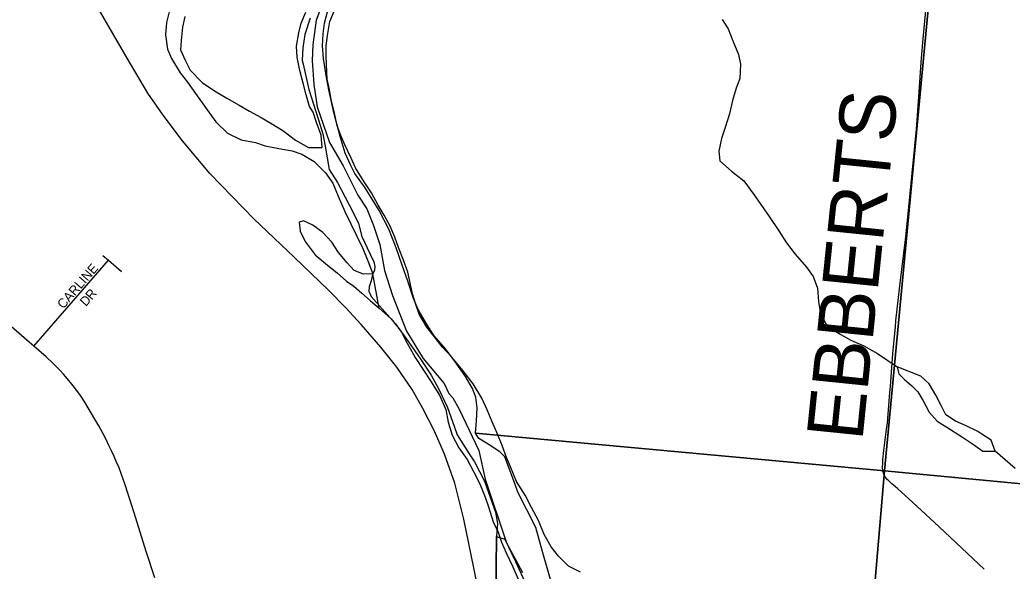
# Model space of a CAD drawing. Extents: x 0 to 680, y 0 to 440.
# Drawn here: x 499.3 to 517.02, y 266.81 to 276.66 of the extents above; entities that cross this region are included whole.
import ezdxf

# ---------------------------------------------------------------- set-up
doc = ezdxf.new("R2010")
doc.units = 0
for name, color, linetype in [('GM_X_County_Road', 7, 'Continuous'), ('GM_X_County_Road_Text', 7, 'Continuous'), ('GM_X_Major_River', 7, 'Continuous'), ('GM_X_Minor_Lake', 7, 'Continuous'), ('GM_X_Minor_River', 7, 'Continuous'), ('GM_X_Rail_Line', 7, 'Continuous'), ('GM_X_Section', 7, 'Continuous'), ('GM_X_Township', 7, 'Continuous'), ('GM_X_Township_Subdivision', 7, 'Continuous'), ('GM_X_Township_Subdivision_Text', 7, 'Continuous')]:
    doc.layers.add(name, color=color, linetype=linetype)

msp = doc.modelspace()

# ---------------------------------------------------------------- linework, layer by layer
at = {"layer": 'GM_X_County_Road'}
for points in [[(516.521, 266.844), (515.722, 267.6), (515.32, 267.972), (515.176, 268.101), (514.974, 268.283), (514.94, 268.313), (514.898, 268.349), (514.877, 268.368), (514.856, 268.386), (514.83, 268.41), (514.813, 268.426), (514.797, 268.443), (514.779, 268.465), (514.758, 268.494), (514.746, 268.513), (514.733, 268.536), (514.723, 268.563), (514.716, 268.591), (514.713, 268.614), (514.71, 268.654), (514.71, 268.678), (514.711, 268.718), (514.713, 268.751), (514.716, 268.799), (514.733, 268.964), (514.781, 269.344), (514.794, 269.459), (514.841, 270.001), (514.849, 270.108), (514.872, 270.45), (514.891, 270.694), (514.937, 271.173), (514.948, 271.283), (515.018, 271.905), (515.125, 272.785), (515.203, 273.555), (515.312, 274.704), (515.358, 275.283), (515.393, 275.815), (515.406, 275.977), (515.435, 276.32), (515.505, 277.083)], [(499.544, 270.829), (499.46, 270.903), (498.964, 271.333), (498.337, 271.88), (497.959, 272.213), (497.48, 272.642)], [(501.705, 266.691), (501.555, 267.16), (501.336, 267.849), (501.171, 268.37), (501.113, 268.535), (501.067, 268.653), (501.024, 268.758), (500.981, 268.857), (500.94, 268.948), (500.887, 269.057), (500.837, 269.16), (500.776, 269.277), (500.706, 269.404), (500.638, 269.527), (500.457, 269.826), (500.367, 269.963), (500.249, 270.12), (500.145, 270.246), (500.076, 270.326), (500.007, 270.4), (499.892, 270.517), (499.765, 270.637), (499.544, 270.829)]]:
    msp.add_lwpolyline(points, dxfattribs=at)
at = {"layer": 'GM_X_Major_River'}
msp.add_line((505.717, 271.509), (505.603, 272.119), dxfattribs=at)
for points in [[(501.983, 276.874), (501.914, 276.614), (501.898, 276.393), (501.935, 276.139), (502.006, 275.971), (502.157, 275.715), (502.289, 275.546), (502.433, 275.343), (502.644, 275.053), (502.795, 274.837), (503.006, 274.634), (503.252, 274.517), (503.506, 274.467), (503.679, 274.411), (503.925, 274.361), (504.159, 274.318), (504.332, 274.262), (504.551, 274.126), (504.756, 273.929), (504.887, 273.74), (504.985, 273.511), (505.102, 273.236), (505.422, 272.576), (505.513, 272.355), (505.603, 272.119)], [(504.535, 275.009), (504.469, 275.11), (504.411, 275.318), (504.36, 275.526), (504.296, 275.754), (504.252, 275.995), (504.241, 276.189), (504.277, 276.43), (504.319, 276.603), (504.402, 276.796)], [(509.31, 266.789), (509.098, 266.899), (508.919, 267.075), (508.788, 267.244), (508.663, 267.466), (508.559, 267.715), (508.435, 267.944), (508.324, 268.166), (508.166, 268.409), (508.063, 268.671), (507.991, 268.839), (507.913, 269.054), (507.835, 269.242), (507.731, 269.477), (507.647, 269.693), (507.549, 269.901), (507.392, 270.157), (507.207, 270.394), (507.016, 270.63), (506.845, 270.813), (506.706, 270.995), (506.568, 271.171), (506.43, 271.4), (506.372, 271.574), (506.308, 271.763), (506.276, 271.93), (506.225, 272.151), (506.148, 272.366), (506.063, 272.595), (505.992, 272.776), (505.914, 272.971), (505.803, 273.167), (505.698, 273.349), (505.58, 273.571), (505.449, 273.766), (505.292, 274.016), (505.213, 274.191), (505.102, 274.426), (505.031, 274.594), (504.966, 274.769), (504.909, 275.024), (504.858, 275.238), (504.827, 275.413), (504.789, 275.6), (504.772, 275.855), (504.767, 276.029), (504.769, 276.196), (504.791, 276.383), (504.834, 276.63), (504.91, 276.816)], [(502.242, 276.717), (502.2, 276.53), (502.177, 276.29), (502.168, 276.122), (502.247, 275.941), (502.338, 275.759), (502.556, 275.536), (502.801, 275.372), (502.994, 275.262), (503.213, 275.133), (503.399, 275.03), (503.605, 274.914), (503.777, 274.811), (503.996, 274.681), (504.221, 274.511), (504.454, 274.381), (504.694, 274.378), (504.677, 274.599), (504.593, 274.827), (504.535, 275.009)], [(505.603, 272.119), (505.436, 272.115), (505.27, 272.184), (505.145, 272.319), (504.986, 272.502), (504.868, 272.69), (504.71, 272.86), (504.531, 272.989), (504.365, 273.071), (504.284, 273.046), (504.303, 272.885), (504.394, 272.697), (504.572, 272.46), (504.79, 272.277), (504.962, 272.141), (505.134, 271.992), (505.26, 271.903), (505.406, 271.774), (505.558, 271.638), (505.717, 271.509)], [(505.717, 271.509), (505.928, 271.319), (506.106, 271.09), (506.217, 270.881), (506.361, 270.625), (506.506, 270.403), (506.63, 270.207), (506.794, 269.951), (506.905, 269.695), (506.949, 269.474), (507.02, 269.239), (507.138, 269.01), (507.289, 268.801), (507.4, 268.592), (507.511, 268.37), (507.608, 268.128), (507.667, 267.96), (507.75, 267.692), (507.842, 267.503), (507.9, 267.329), (507.984, 267.134), (508.102, 266.885), (508.199, 266.663)]]:
    msp.add_lwpolyline(points, dxfattribs=at)
at = {"layer": 'GM_X_Minor_Lake'}
for points in [[(514.967, 270.458), (514.999, 270.337), (515.098, 270.235), (515.231, 270.12), (515.336, 270.012), (515.435, 269.85), (515.539, 269.648), (515.684, 269.486), (515.857, 269.383), (516.136, 269.206), (516.335, 269.07), (516.5, 268.954), (516.627, 268.953), (516.721, 268.952)], [(516.721, 268.952), (516.65, 269.147), (516.55, 269.215), (516.397, 269.31), (516.205, 269.406), (516.012, 269.489), (515.84, 269.604), (515.761, 269.759), (515.663, 269.954), (515.539, 270.156), (515.393, 270.292), (514.967, 270.458)]]:
    msp.add_lwpolyline(points, dxfattribs=at)
at = {"layer": 'GM_X_Minor_River'}
for points in [[(511.846, 276.668), (511.95, 276.5), (512.035, 276.285), (512.132, 276.043), (512.17, 275.868), (512.161, 275.614), (512.092, 275.441), (512.029, 275.221), (511.973, 274.981), (511.896, 274.735), (511.834, 274.542), (511.784, 274.315), (511.802, 274.141), (512.008, 273.958), (512.233, 273.781), (512.41, 273.538), (512.535, 273.363), (512.68, 273.147), (512.857, 272.891), (512.995, 272.675), (513.146, 272.473), (513.351, 272.243), (513.469, 272.074), (513.547, 271.866), (513.564, 271.625), (513.602, 271.404), (513.726, 271.182), (513.965, 271.038), (514.144, 270.936), (514.377, 270.833), (514.616, 270.696), (514.967, 270.458)], [(517.078, 268.646), (516.721, 268.952)]]:
    msp.add_lwpolyline(points, dxfattribs=at)
at = {"layer": 'GM_X_Rail_Line'}
msp.add_lwpolyline([(507.582, 265.999), (507.408, 266.867), (507.226, 267.74), (507.064, 268.379), (506.881, 268.897), (506.705, 269.308), (506.493, 269.714), (506.303, 270.057), (506.031, 270.456), (505.746, 270.813), (505.395, 271.217), (505.12, 271.515), (504.808, 271.83), (504.197, 272.42), (503.477, 273.103), (502.69, 273.913), (502.199, 274.497), (501.854, 274.954), (501.585, 275.348), (501.21, 275.974), (496.629, 283.879)], dxfattribs=at)
at = {"layer": 'GM_X_Section'}
for points in [[(516.38, 285.921), (514.746, 268.599), (507.437, 269.277), (507.454, 269.497), (507.465, 269.73), (507.442, 269.917), (507.385, 270.072), (507.255, 270.288), (507.08, 270.545), (506.898, 270.782), (506.695, 271.013), (506.559, 271.229), (506.41, 271.485), (506.327, 271.68), (506.226, 271.989), (506.125, 272.278), (506.017, 272.587), (505.89, 272.917), (505.716, 273.254), (505.463, 273.659), (505.281, 273.916), (505.204, 274.071), (505.108, 274.28), (505.02, 274.575), (504.908, 275.004), (504.815, 275.407), (504.767, 275.668), (504.719, 275.969), (504.703, 276.196), (504.714, 276.41), (504.737, 276.603), (504.795, 276.829)], [(504.485, 276.688), (504.386, 276.396), (504.349, 276.163), (504.338, 275.936), (504.356, 275.869), (504.461, 275.413), (504.631, 274.876), (504.707, 274.621), (504.749, 274.4), (504.822, 273.985), (504.971, 273.755), (505.106, 273.492), (505.248, 273.216), (505.344, 273.02), (505.407, 272.786), (505.548, 272.483), (505.618, 272.334), (505.637, 272.254), (505.629, 272.187), (505.594, 272.108), (505.572, 271.995), (505.537, 271.889), (505.528, 271.809), (505.573, 271.715), (505.77, 271.497), (506.005, 271.226), (506.239, 270.908), (506.447, 270.61), (506.642, 270.313), (506.784, 270.063), (506.938, 269.733), (507.058, 269.384), (507.109, 269.243), (507.323, 268.905), (507.42, 268.763), (507.594, 268.419), (507.791, 267.862), (507.827, 267.661), (507.809, 267.427), (507.727, 259.473)], [(508.933, 266.125), (508.638, 267.138), (508.513, 267.588), (508.352, 267.905), (508.191, 268.221), (508.147, 268.356), (507.963, 268.853), (507.878, 268.935), (507.713, 269.051), (507.495, 269.182), (507.437, 269.277), (514.746, 268.599), (514.294, 263.368)], [(514.294, 263.368), (514.746, 268.599), (532.53, 266.918)], [(507.727, 259.473), (507.809, 267.427), (507.962, 267.378), (508.148, 266.981), (508.411, 266.408)]]:
    msp.add_lwpolyline(points, dxfattribs=at)
msp.add_lwpolyline([(534.093, 284.429), (532.53, 266.918), (514.746, 268.599), (516.38, 285.921)], close=True, dxfattribs=at)
at = {"layer": 'GM_X_Township'}
msp.add_lwpolyline([(504.728, 277.009), (504.588, 276.656), (504.528, 276.215), (504.518, 275.934), (504.545, 275.505), (504.607, 275.103), (504.826, 274.471), (505.074, 274.052), (505.335, 273.526), (505.492, 273.283), (505.615, 272.987), (505.725, 272.644), (505.812, 272.181), (505.953, 271.737), (506.206, 271.097), (506.5, 270.611), (506.876, 270.164), (506.96, 269.982), (507.033, 269.908), (507.144, 269.705), (507.495, 268.964), (507.609, 268.454), (507.988, 267.317), (508.275, 266.784)], dxfattribs=at)
msp.add_lwpolyline([(504.728, 277.009), (504.588, 276.656), (504.528, 276.215), (504.518, 275.934), (504.545, 275.505), (504.607, 275.103), (504.826, 274.471), (505.074, 274.052), (505.335, 273.526), (505.492, 273.283), (505.615, 272.987), (505.725, 272.644), (505.812, 272.181), (505.953, 271.737), (506.206, 271.097), (506.5, 270.611), (506.876, 270.164), (506.96, 269.982), (507.033, 269.908), (507.144, 269.705), (507.495, 268.964), (507.609, 268.454), (507.988, 267.317), (508.275, 266.784)], dxfattribs=at)
at = {"layer": 'GM_X_Township_Subdivision'}
for points in [[(499.544, 270.829), (499.94, 271.282), (500.452, 271.869), (500.881, 272.364)], [(500.781, 272.451), (500.881, 272.364)], [(500.881, 272.364), (501.014, 272.249), (501.113, 272.161)]]:
    msp.add_lwpolyline(points, dxfattribs=at)

# ---------------------------------------------------------------- texts
at = {"layer": 'GM_X_County_Road_Text'}
msp.add_text('EBBERTS', height=1.0014, rotation=84.1668, dxfattribs=at).set_placement((514.347, 269.123))
at = {"layer": 'GM_X_Township_Subdivision_Text'}
for s, height, rotation, p in [('CARLINE', 0.1669, 48.9953, (500.073, 271.484)), ('R', 0.167, 50.4472, (500.579, 271.644)), ('D', 0.167, 47.5969, (500.474, 271.528))]:
    msp.add_text(s, height=height, rotation=rotation, dxfattribs=at).set_placement(p)

doc.saveas('drawing.dxf')
